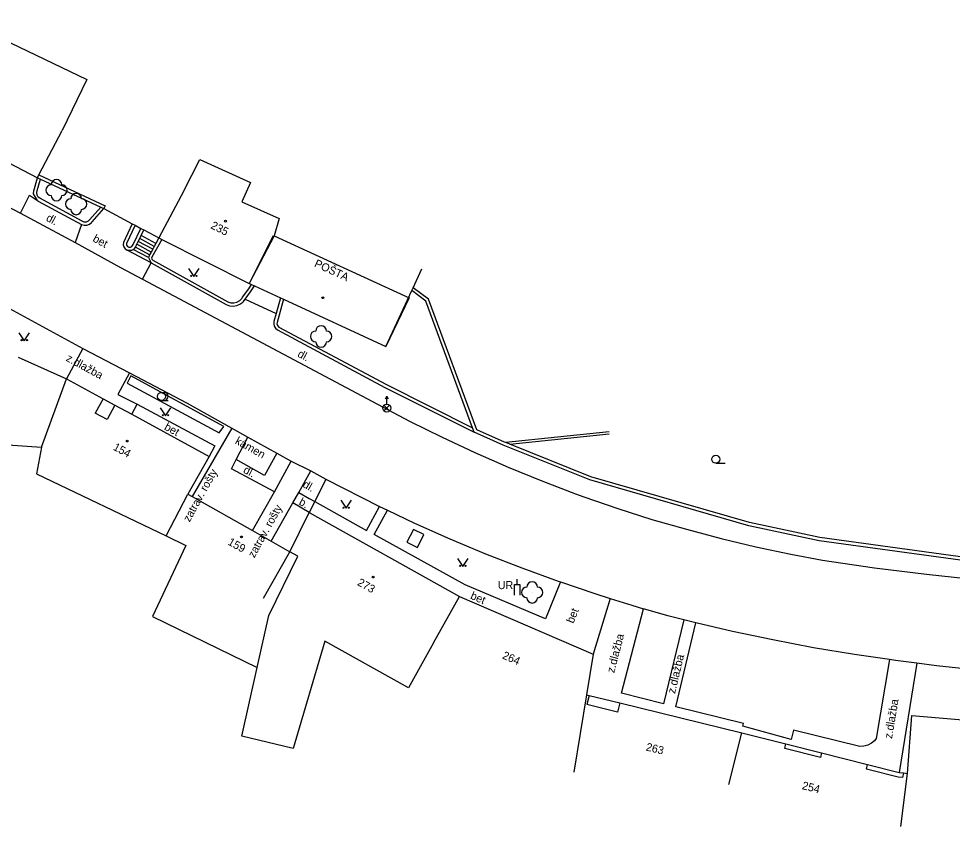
# Model space of a CAD drawing. Extents: x -544674 to -541478, y -1199076 to -1195527.
# Drawn here: x -542833.1 to -542745.6, y -1198249.6 to -1198173.8 of the extents above; entities that cross this region are included whole.
import ezdxf

# ---------------------------------------------------------------- set-up
doc = ezdxf.new("R2010")
doc.units = 0
for name, color, linetype in [('BUDOVY_MĚŘ', 7, 'Continuous'), ('BUDOVY_NEMĚŘ', 7, 'Continuous'), ('POMOC_POPIS', 7, 'Continuous'), ('ROZHRANÍ_PLOCH', 7, 'Continuous'), ('ZELEŇ', 7, 'Continuous'), ('ZN_BP', 7, 'Continuous'), ('ZN_BUDOV', 7, 'Continuous'), ('ZN_DOPLŇKOVÉ', 7, 'Continuous'), ('ZN_KULTUR', 7, 'Continuous'), ('Č_POPIS_ORIENT', 7, 'Continuous')]:
    doc.layers.add(name, color=color, linetype=linetype)

msp = doc.modelspace()

# ---------------------------------------------------------------- linework, layer by layer
at = {"layer": 'BUDOVY_MĚŘ'}
for points in [[(-542831.24, -1198188.48), (-542829.06, -1198184.32)], [(-542834.12, -1198187.31), (-542831.38, -1198188.75)], [(-542831.38, -1198188.75), (-542831.24, -1198188.48)], [(-542817.65, -1198189.99), (-542820, -1198194.4)], [(-542809.29, -1198194.21), (-542811.54, -1198198.67)], [(-542820, -1198194.4), (-542819.73, -1198194.54)], [(-542819.73, -1198194.54), (-542811.54, -1198198.67)], [(-542796.18, -1198199.07), (-542795.35, -1198197.28)], [(-542811.54, -1198198.67), (-542811.32, -1198198.77)], [(-542811.32, -1198198.77), (-542811.04, -1198198.9)], [(-542811.04, -1198198.9), (-542808.61, -1198200.02)], [(-542798.74, -1198204.57), (-542796.31, -1198199.34)], [(-542796.31, -1198199.34), (-542796.18, -1198199.07)], [(-542808.61, -1198200.02), (-542808.33, -1198200.15)], [(-542808.33, -1198200.15), (-542798.74, -1198204.57)], [(-542833.2, -1198205.57), (-542828.66, -1198207.61)], [(-542828.66, -1198207.61), (-542825.23, -1198209.47)], [(-542825.23, -1198209.47), (-542824.12, -1198210.08)], [(-542824.12, -1198210.08), (-542822.55, -1198210.93)], [(-542822.55, -1198210.93), (-542815.29, -1198214.88)], [(-542815.29, -1198214.88), (-542817.28, -1198218.42)], [(-542817.28, -1198218.42), (-542816.87, -1198218.65)], [(-542816.87, -1198218.65), (-542811.24, -1198221.83)], [(-542807.73, -1198223.81), (-542805.91, -1198220.13)], [(-542805.91, -1198220.13), (-542791.82, -1198228.01)], [(-542811.24, -1198221.83), (-542809.47, -1198222.83)], [(-542809.47, -1198222.83), (-542807.73, -1198223.81)], [(-542810.19, -1198228.16), (-542807.73, -1198223.81)], [(-542794.26, -1198232.37), (-542791.82, -1198228.01)], [(-542791.82, -1198228.01), (-542779.3, -1198233.43)], [(-542779.3, -1198233.43), (-542779.92, -1198237.23)], [(-542779.92, -1198237.23), (-542781.1, -1198244.49)], [(-542779.92, -1198237.23), (-542779.68, -1198237.29)], [(-542779.68, -1198237.29), (-542776.8, -1198237.99)], [(-542776.8, -1198237.99), (-542765.36, -1198240.78)], [(-542749.84, -1198244.6), (-542749.43, -1198239.18), (-542736.99, -1198240.24)], [(-542766.59, -1198245.63), (-542765.36, -1198240.78)], [(-542765.36, -1198240.78), (-542761.24, -1198241.82)], [(-542761.24, -1198241.82), (-542757.9, -1198242.66)], [(-542757.9, -1198242.66), (-542753.59, -1198243.75)], [(-542753.59, -1198243.75), (-542750.64, -1198244.5)], [(-542750.64, -1198244.5), (-542750.21, -1198244.55)], [(-542750.46, -1198249.56), (-542749.84, -1198244.6)], [(-542750.21, -1198244.55), (-542749.84, -1198244.6)]]:
    msp.add_lwpolyline(points, dxfattribs=at)
at = {"layer": 'BUDOVY_NEMĚŘ'}
for points in [[(-542838.67, -1198173.84), (-542826.75, -1198179.53)], [(-542826.75, -1198179.53), (-542829.06, -1198184.32)], [(-542817.65, -1198189.99), (-542816.15, -1198187.04)], [(-542816.15, -1198187.04), (-542811.41, -1198189.19)], [(-542811.41, -1198189.19), (-542812.23, -1198191.02)], [(-542812.23, -1198191.02), (-542808.74, -1198192.57)], [(-542808.74, -1198192.57), (-542809.2, -1198194.19)], [(-542809.2, -1198194.19), (-542811.54, -1198198.67)], [(-542809.2, -1198194.19), (-542796.54, -1198200.01)], [(-542796.54, -1198200.01), (-542798.74, -1198204.57)], [(-542831, -1198214), (-542828.66, -1198207.61)], [(-542847.21, -1198212.9), (-542831, -1198214)], [(-542831, -1198214), (-542831.47, -1198216.5)], [(-542831.47, -1198216.5), (-542819.33, -1198222.32)], [(-542819.33, -1198222.32), (-542817.28, -1198218.42)], [(-542819.33, -1198222.32), (-542817.49, -1198223.23)], [(-542817.49, -1198223.23), (-542820.59, -1198229.88)], [(-542806.97, -1198224.24), (-542807.73, -1198223.81)], [(-542809.69, -1198229.8), (-542806.97, -1198224.24)], [(-542820.59, -1198229.88), (-542810.78, -1198234.68)], [(-542810.78, -1198234.68), (-542809.69, -1198229.8)], [(-542804.44, -1198232.19), (-542807.43, -1198242.26)], [(-542794.26, -1198232.37), (-542796.62, -1198236.59), (-542804.44, -1198232.19)], [(-542812.22, -1198241.1), (-542810.78, -1198234.68)], [(-542807.43, -1198242.26), (-542812.22, -1198241.1)]]:
    msp.add_lwpolyline(points, dxfattribs=at)
at = {"layer": 'ROZHRANÍ_PLOCH'}
for points in [[(-542836.35, -1198190.34), (-542832.98, -1198192.07)], [(-542832.98, -1198192.07), (-542832.14, -1198190.4), (-542831.38, -1198190.89)], [(-542831.38, -1198190.89), (-542831.3, -1198190.94)], [(-542832.98, -1198192.07), (-542827.86, -1198194.84)], [(-542827.25, -1198193.14), (-542827.86, -1198194.84)], [(-542822.49, -1198193.07), (-542822.23, -1198193.21)], [(-542822.23, -1198193.21), (-542821.68, -1198193.5)], [(-542821.68, -1198193.5), (-542821.42, -1198193.64)], [(-542820.29, -1198194.93), (-542821.67, -1198194.18)], [(-542821.42, -1198193.64), (-542820, -1198194.4)], [(-542827.86, -1198194.84), (-542823.59, -1198197.17), (-542821.53, -1198198.27)], [(-542820.72, -1198195.72), (-542822.06, -1198194.99)], [(-542820.58, -1198195.46), (-542821.93, -1198194.72)], [(-542820.43, -1198195.19), (-542821.8, -1198194.45)], [(-542820.73, -1198196.74), (-542822.96, -1198195.54)], [(-542820.97, -1198196.24), (-542822.41, -1198195.49)], [(-542820.87, -1198195.98), (-542822.2, -1198195.26)], [(-542821.53, -1198198.27), (-542820.73, -1198196.74)], [(-542821.53, -1198198.27), (-542799.52, -1198209.99), (-542796.51, -1198211.57), (-542793.46, -1198213.08), (-542790.38, -1198214.52), (-542787.27, -1198215.89), (-542784.12, -1198217.18), (-542780.95, -1198218.4), (-542780.17, -1198218.68), (-542776.99, -1198219.77), (-542773.79, -1198220.78), (-542770.57, -1198221.71), (-542767.32, -1198222.57), (-542764.06, -1198223.35), (-542760.77, -1198224.05), (-542757.82, -1198224.61), (-542752.94, -1198225.31), (-542748.06, -1198225.92), (-542743.16, -1198226.46), (-542738.26, -1198226.92), (-542733.35, -1198227.29), (-542732.18, -1198227.37), (-542704.32, -1198229.5), (-542679.04, -1198231.46)], [(-542835.75, -1198200.06), (-542827.14, -1198204.77)], [(-542811.91, -1198200.13), (-542809.01, -1198201.47)], [(-542827.14, -1198204.77), (-542828.66, -1198207.61)], [(-542827.14, -1198204.77), (-542822.75, -1198207.05)], [(-542822.75, -1198207.05), (-542823.84, -1198209.06), (-542822.03, -1198209.97)], [(-542822.75, -1198207.05), (-542817.34, -1198209.9), (-542813.15, -1198212.23)], [(-542825.23, -1198209.47), (-542825.96, -1198210.82)], [(-542822.55, -1198210.93), (-542822.03, -1198209.97)], [(-542822.03, -1198209.97), (-542814.75, -1198213.89), (-542815.29, -1198214.88)], [(-542824.85, -1198211.42), (-542825.96, -1198210.82)], [(-542824.12, -1198210.08), (-542824.85, -1198211.42)], [(-542813.15, -1198212.23), (-542816.87, -1198218.65)], [(-542813.15, -1198212.23), (-542811.65, -1198213.06)], [(-542812.76, -1198215.18), (-542811.65, -1198213.06)], [(-542811.65, -1198213.06), (-542808.94, -1198214.58)], [(-542809.18, -1198218.19), (-542813.21, -1198216.04), (-542812.76, -1198215.18)], [(-542808.94, -1198214.58), (-542810.1, -1198216.66), (-542812.76, -1198215.18)], [(-542808.94, -1198214.58), (-542807.6, -1198215.33)], [(-542809.18, -1198218.19), (-542807.6, -1198215.33)], [(-542807.6, -1198215.33), (-542805.75, -1198216.24)], [(-542806.89, -1198218.26), (-542805.75, -1198216.24)], [(-542805.75, -1198216.24), (-542804.34, -1198217.01)], [(-542804.34, -1198217.01), (-542805.4, -1198219.11)], [(-542804.34, -1198217.01), (-542799.34, -1198219.58)], [(-542811.24, -1198221.83), (-542809.18, -1198218.19)], [(-542807.44, -1198219.23), (-542806.89, -1198218.26)], [(-542806.89, -1198218.26), (-542805.93, -1198218.82), (-542805.4, -1198219.11)], [(-542809.47, -1198222.83), (-542807.44, -1198219.23)], [(-542805.91, -1198220.13), (-542807.44, -1198219.23)], [(-542805.4, -1198219.11), (-542805.91, -1198220.13)], [(-542805.4, -1198219.11), (-542800.53, -1198221.81), (-542799.34, -1198219.58)], [(-542799.34, -1198219.58), (-542798.59, -1198219.93)], [(-542782.36, -1198226.65), (-542783.77, -1198230.12), (-542791.3, -1198226.92), (-542799.81, -1198222.21), (-542798.59, -1198219.93)], [(-542798.59, -1198219.93), (-542796.05, -1198221.13), (-542792.73, -1198222.6), (-542789.38, -1198224), (-542786, -1198225.32), (-542782.59, -1198226.57), (-542782.36, -1198226.65)], [(-542795.77, -1198223.42), (-542795.17, -1198222.21), (-542796.15, -1198221.72), (-542796.75, -1198222.93), (-542795.77, -1198223.42)], [(-542782.36, -1198226.65), (-542779.15, -1198227.74), (-542777.72, -1198228.2)], [(-542777.72, -1198228.2), (-542779.3, -1198233.43)], [(-542777.72, -1198228.2), (-542775.69, -1198228.84), (-542774.6, -1198229.17)], [(-542770.82, -1198230.2), (-542772.71, -1198238.09), (-542776.66, -1198237.09), (-542774.6, -1198229.17)], [(-542770.82, -1198230.2), (-542772.31, -1198229.82), (-542774.6, -1198229.17)], [(-542751.54, -1198233.93), (-542752.78, -1198241.34), (-542752.94, -1198241.53), (-542753.23, -1198241.77), (-542753.56, -1198241.94), (-542753.93, -1198242.04), (-542754.3, -1198242.06), (-542760.52, -1198240.53), (-542760.74, -1198241.41), (-542765.27, -1198240.18), (-542765.21, -1198239.91), (-542771.57, -1198238.37), (-542769.68, -1198230.49)], [(-542769.68, -1198230.49), (-542770.82, -1198230.2)], [(-542751.54, -1198233.93), (-542754.82, -1198233.45), (-542758.65, -1198232.81), (-542762.46, -1198232.08), (-542766.26, -1198231.28), (-542769.68, -1198230.49)], [(-542748.96, -1198234.27), (-542750.98, -1198234.01), (-542751.54, -1198233.93)], [(-542748.96, -1198234.27), (-542750.64, -1198244.5)], [(-542735.53, -1198235.48), (-542739.4, -1198235.23), (-542743.27, -1198234.91), (-542747.13, -1198234.5), (-542748.96, -1198234.27)], [(-542779.68, -1198237.29), (-542779.89, -1198238.15)], [(-542776.8, -1198237.99), (-542777.01, -1198238.86)], [(-542777.01, -1198238.86), (-542779.89, -1198238.15)], [(-542757.9, -1198242.66), (-542758.01, -1198243.1), (-542761.35, -1198242.26), (-542761.24, -1198241.82)], [(-542750.21, -1198244.55), (-542750.32, -1198244.99), (-542750.72, -1198244.94), (-542753.7, -1198244.19), (-542753.59, -1198243.75)]]:
    msp.add_lwpolyline(points, dxfattribs=at)
at = {"layer": 'ZELEŇ'}
for points in [[(-542822.62, -1198207.31), (-542822.96, -1198208.02)], [(-542813.9, -1198212.06), (-542822.62, -1198207.31)], [(-542822.96, -1198208.02), (-542814.36, -1198212.68)], [(-542814.36, -1198212.68), (-542813.9, -1198212.06)]]:
    msp.add_lwpolyline(points, dxfattribs=at)
for centre in [(-542829.6, -1198189.92), (-542827.75, -1198191.22), (-542804.8, -1198203.63), (-542785.02, -1198227.63)]:
    msp.add_circle(centre, 0.0005, dxfattribs=at)
for centre, start, end in [((-542829.6, -1198189.42), 0, 179.99999), ((-542830.1, -1198189.92), 89.99999, 269.99999), ((-542829.1, -1198189.92), 270, 89.99999), ((-542829.6, -1198190.42), 179.99999, 359.99999), ((-542828.25, -1198191.22), 89.99999, 269.99999), ((-542827.75, -1198190.72), 0, 179.99999), ((-542827.25, -1198191.22), 270, 89.99999), ((-542827.75, -1198191.72), 179.99999, 359.99999), ((-542804.8, -1198203.13), 0, 179.99999), ((-542805.3, -1198203.63), 89.99999, 269.99999), ((-542804.3, -1198203.63), 270, 89.99999), ((-542804.8, -1198204.13), 179.99999, 359.99999), ((-542785.02, -1198227.13), 0, 179.99999), ((-542785.52, -1198227.63), 89.99999, 269.99999), ((-542784.52, -1198227.63), 270, 89.99999), ((-542785.02, -1198228.13), 179.99999, 359.99999)]:
    msp.add_arc(centre, 0.5, start, end, dxfattribs=at)
at = {"layer": 'ZN_BP'}
for p, q in [((-542798.64, -1198209.975), (-542798.64, -1198209.225)), ((-542798.905, -1198210.614), (-542798.376, -1198210.086)), ((-542798.376, -1198210.618), (-542798.905, -1198210.086))]:
    msp.add_line(p, q, dxfattribs=at)
msp.add_lwpolyline([(-542798.765, -1198209.475), (-542798.64, -1198209.225), (-542798.515, -1198209.475)], dxfattribs=at)
msp.add_circle((-542798.64, -1198210.35), 0.375, dxfattribs=at)
at = {"layer": 'ZN_BUDOV'}
for centre in [(-542813.75, -1198192.82), (-542804.64, -1198200), (-542822.96, -1198213.44), (-542812.25, -1198222.43), (-542799.93, -1198226.19)]:
    msp.add_circle(centre, 0.0875, dxfattribs=at)
at = {"layer": 'ZN_DOPLŇKOVÉ'}
msp.add_line((-542786.41, -1198226.89), (-542786.41, -1198226.39), dxfattribs=at)
for points in [[(-542831.38, -1198190.89), (-542831.75, -1198190.25), (-542831.73, -1198189.98), (-542831.38, -1198188.75)], [(-542825.45, -1198191.52), (-542826.49, -1198192.7), (-542826.62, -1198192.83), (-542826.8, -1198192.91), (-542827, -1198192.91), (-542827.19, -1198192.83), (-542831.17, -1198190.67), (-542831.3, -1198190.57), (-542831.41, -1198190.38), (-542831.45, -1198190.17), (-542831.41, -1198189.96), (-542831.1, -1198188.88)], [(-542831.38, -1198188.75), (-542831.1, -1198188.88)], [(-542831.24, -1198188.48), (-542825.04, -1198191.38), (-542825.17, -1198191.65)], [(-542831.1, -1198188.88), (-542825.45, -1198191.52)], [(-542831.3, -1198190.94), (-542827.25, -1198193.14)], [(-542827.25, -1198193.14), (-542827.01, -1198193.21), (-542826.75, -1198193.2), (-542826.51, -1198193.11), (-542826.31, -1198192.96), (-542826.25, -1198192.88), (-542825.17, -1198191.65)], [(-542825.45, -1198191.52), (-542825.17, -1198191.65)], [(-542825.17, -1198191.65), (-542822.49, -1198193.07)], [(-542822.49, -1198193.07), (-542823.33, -1198194.81), (-542823.35, -1198195.03), (-542823.29, -1198195.24), (-542823.15, -1198195.42), (-542822.96, -1198195.54)], [(-542822.23, -1198193.21), (-542823.05, -1198194.91), (-542823.04, -1198195.07), (-542822.95, -1198195.2), (-542822.81, -1198195.27), (-542822.65, -1198195.27), (-542822.52, -1198195.2), (-542822.41, -1198195.02), (-542821.68, -1198193.5)], [(-542821.8, -1198194.45), (-542821.67, -1198194.18)], [(-542821.67, -1198194.18), (-542821.42, -1198193.64)], [(-542822.2, -1198195.26), (-542822.14, -1198195.15), (-542822.06, -1198194.99)], [(-542822.06, -1198194.99), (-542821.93, -1198194.72)], [(-542821.93, -1198194.72), (-542821.8, -1198194.45)], [(-542819.73, -1198194.54), (-542820.65, -1198196.2), (-542820.68, -1198196.28), (-542820.65, -1198196.4), (-542820.56, -1198196.49), (-542813.54, -1198200.38), (-542813.26, -1198200.47), (-542812.97, -1198200.48), (-542812.68, -1198200.41), (-542812.42, -1198200.26), (-542812.21, -1198200.05), (-542812.15, -1198199.96), (-542811.57, -1198199.16), (-542811.32, -1198198.77)], [(-542820.29, -1198194.93), (-542820.43, -1198195.19)], [(-542820, -1198194.4), (-542820.29, -1198194.93)], [(-542822.96, -1198195.54), (-542822.53, -1198195.55), (-542822.41, -1198195.49)], [(-542822.41, -1198195.49), (-542822.34, -1198195.44), (-542822.26, -1198195.37), (-542822.2, -1198195.26)], [(-542820.87, -1198195.98), (-542820.92, -1198196.07), (-542820.97, -1198196.24)], [(-542820.72, -1198195.72), (-542820.87, -1198195.98)], [(-542820.58, -1198195.46), (-542820.72, -1198195.72)], [(-542820.43, -1198195.19), (-542820.58, -1198195.46)], [(-542820.97, -1198196.24), (-542820.73, -1198196.74)], [(-542820.73, -1198196.74), (-542813.69, -1198200.64), (-542813.38, -1198200.75), (-542813.04, -1198200.78), (-542812.71, -1198200.73), (-542812.41, -1198200.61), (-542812.14, -1198200.41), (-542812.08, -1198200.36), (-542811.91, -1198200.13)], [(-542811.91, -1198200.13), (-542811.41, -1198199.46), (-542811.04, -1198198.9)], [(-542790.6, -1198212.21), (-542794.97, -1198200.32), (-542796.31, -1198199.34)], [(-542787.5, -1198213.58), (-542787.62, -1198213.53), (-542790.21, -1198212.4), (-542794.72, -1198200.13), (-542796.18, -1198199.07)], [(-542808.61, -1198200.02), (-542809.01, -1198201.47)], [(-542808.33, -1198200.15), (-542808.93, -1198202.31), (-542808.94, -1198202.45), (-542808.88, -1198202.62), (-542808.76, -1198202.75), (-542798.68, -1198208.15), (-542790.6, -1198212.21)], [(-542809.01, -1198201.47), (-542809.22, -1198202.22), (-542809.24, -1198202.45), (-542809.19, -1198202.68), (-542809.06, -1198202.87), (-542808.88, -1198203.02), (-542798.82, -1198208.41), (-542790.45, -1198212.62)], [(-542790.45, -1198212.62), (-542790.6, -1198212.21)], [(-542681.48, -1198229.4), (-542711.71, -1198227.24), (-542743.3, -1198224.82), (-542758.12, -1198222.79), (-542764.73, -1198221.38), (-542779.61, -1198217.08), (-542787.74, -1198213.81), (-542790.45, -1198212.62)], [(-542777.81, -1198212.56), (-542787.5, -1198213.58)], [(-542787.1, -1198213.74), (-542777.79, -1198212.76)], [(-542787.1, -1198213.74), (-542787.5, -1198213.58)], [(-542681.62, -1198229.09), (-542711.69, -1198226.94), (-542743.27, -1198224.52), (-542758.07, -1198222.49), (-542764.66, -1198221.09), (-542779.51, -1198216.8), (-542787.1, -1198213.74)], [(-542786.66, -1198227.89), (-542786.66, -1198226.89), (-542786.16, -1198226.89), (-542786.16, -1198227.89)]]:
    msp.add_lwpolyline(points, dxfattribs=at)
at = {"layer": 'ZN_KULTUR'}
for p, q in [((-542819.76, -1198209.635), (-542819.135, -1198209.635)), ((-542767.81, -1198215.525), (-542766.935, -1198215.525))]:
    msp.add_line(p, q, dxfattribs=at)
for points in [[(-542817.23, -1198197.26), (-542816.73, -1198198.01), (-542816.23, -1198197.26)], [(-542833.11, -1198203.28), (-542832.61, -1198204.03), (-542832.11, -1198203.28)], [(-542819.88, -1198210.32), (-542819.38, -1198211.07), (-542818.88, -1198210.32)], [(-542802.96, -1198218.99), (-542802.46, -1198219.74), (-542801.96, -1198218.99)], [(-542792.02, -1198224.44), (-542791.52, -1198225.19), (-542791.02, -1198224.44)]]:
    msp.add_lwpolyline(points, dxfattribs=at)
for centre, radius in [((-542816.98, -1198197.96), 0.05), ((-542816.48, -1198197.96), 0.05), ((-542832.86, -1198203.98), 0.05), ((-542832.36, -1198203.98), 0.05), ((-542819.76, -1198209.26), 0.375), ((-542819.63, -1198211.02), 0.05), ((-542819.13, -1198211.02), 0.05), ((-542767.81, -1198215.15), 0.375), ((-542802.71, -1198219.69), 0.05), ((-542802.21, -1198219.69), 0.05), ((-542791.77, -1198225.14), 0.05), ((-542791.27, -1198225.14), 0.05)]:
    msp.add_circle(centre, radius, dxfattribs=at)
msp.add_arc((-542819.51, -1198209.26), 0.375, 249.49437, 109.04743, dxfattribs=at)

# ---------------------------------------------------------------- texts
at = {"layer": 'POMOC_POPIS'}
for s, rotation, p in [('dl.', 331.58998, (-542830.64, -1198192.74)), ('bet', 331.38, (-542826.27, -1198194.68)), ('POŠTA', 335.24998, (-542805.5, -1198197.05)), ('z.dlažba', 331.45998, (-542828.77, -1198205.88)), ('dl.', 331.96, (-542807.07, -1198205.49)), ('bet', 331.47001, (-542819.56, -1198212.33)), ('kámen', 330.91, (-542812.92, -1198213.64)), ('zatrav. rošty', 61.07999, (-542817.13, -1198221.09)), ('dl.', 331.88002, (-542812.16, -1198216.37)), ('dl.', 330.55998, (-542806.59, -1198217.71)), ('b.', 330.55998, (-542806.95, -1198219.36)), ('zatrav. rošty', 61.07999, (-542811.06, -1198224.45)), ('bet', 336.59002, (-542790.87, -1198228.2)), ('bet', 67.89, (-542781.16, -1198230.59)), ('z.dlažba', 75.41998, (-542777.33, -1198235.23)), ('z.dlažba', 76.50998, (-542771.64, -1198237.17)), ('z.dlažba', 80.49003, (-542751.3, -1198241.38))]:
    msp.add_text(s, height=0.75, rotation=rotation, dxfattribs=at).set_placement(p)
msp.add_text('UR', height=0.75, dxfattribs=at).set_placement((-542788.24, -1198227.32))
at = {"layer": 'Č_POPIS_ORIENT'}
for s, rotation, p in [('235', 333.21999, (-542815.21, -1198193.46)), ('154', 331.47001, (-542824.36, -1198214.22)), ('159', 330.77999, (-542813.61, -1198223.11)), ('273', 330.77999, (-542801.47, -1198226.91)), ('264', 336.59002, (-542787.88, -1198233.8)), ('263', 346.29999, (-542774.41, -1198242.44)), ('254', 345.82002, (-542759.78, -1198246.06))]:
    msp.add_text(s, height=0.75, rotation=rotation, dxfattribs=at).set_placement(p)

doc.saveas('drawing.dxf')
